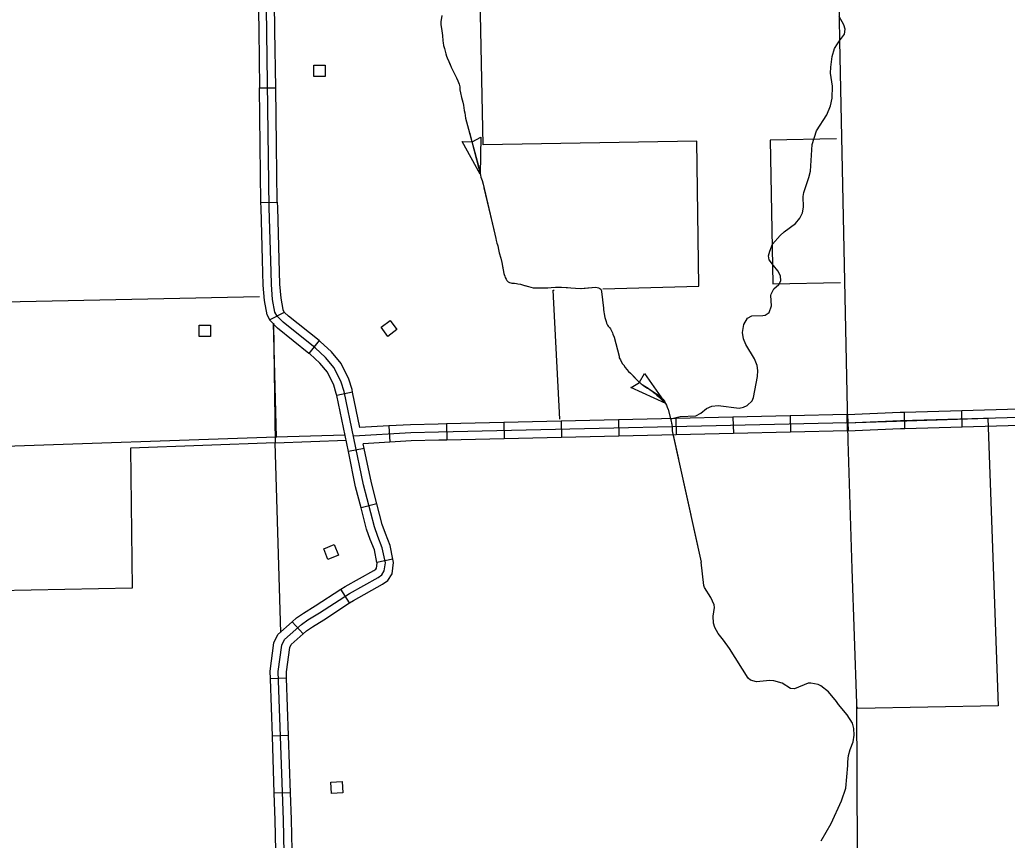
# Model space of a CAD drawing. Extents: x 1084508 to 1142749, y 1057638 to 1093403.
# Drawn here: x 1090220 to 1093076, y 1082464 to 1084838 of the extents above; entities that cross this region are included whole.
import ezdxf

# ---------------------------------------------------------------- set-up
doc = ezdxf.new("R2010")
doc.units = 0
for name, color, linetype in [('Level 2', 7, 'Continuous'), ('Level 31', 7, 'Continuous'), ('Level 32', 7, 'Continuous'), ('Level 35', 7, 'Continuous'), ('Level 43', 7, 'Continuous'), ('Level 5', 7, 'Continuous'), ('Level 56', 7, 'Continuous'), ('Level 7', 7, 'Continuous')]:
    doc.layers.add(name, color=color, linetype=linetype)

msp = doc.modelspace()

# ---------------------------------------------------------------- linework, layer by layer
at = {"layer": 'Level 2'}
for points in [[(1093449.8, 1085370.6), (1092878.3, 1085344.7), (1092578.4, 1085331.3), (1092588.9, 1084918.3), (1092590.1, 1084843.3), (1092591.2, 1084775.8), (1092615.4, 1083619.6)], [(1092615.4, 1083619.6), (1092627.1, 1083249.1), (1092640.3, 1082860), (1092643.9, 1081993.6), (1092643.8, 1081884.1), (1092645, 1081648.1), (1092645, 1081187.1), (1092660.7, 1080764.3), (1092673.9, 1080352.1)]]:
    msp.add_lwpolyline(points, dxfattribs=at)
at = {"layer": 'Level 31'}
for p, q in [((1090913.4, 1084640.7), (1090960.5, 1084641.3)), ((1090917.9, 1084309.2), (1090965, 1084309.9)), ((1090965, 1084309.9), (1090965, 1084309.9)), ((1090985.3, 1083991.1), (1090943.3, 1083969.7))]:
    msp.add_line(p, q, dxfattribs=at)
for points in [[(1090908.9, 1084972.1), (1090911.2, 1084806.4)], [(1090958.3, 1084807), (1090956, 1084972.7)], [(1090911.2, 1084806.4), (1090913.4, 1084640.7)], [(1090946.9, 1084109.1), (1090941.6, 1084294), (1090934.8, 1084800.4)], [(1090960.5, 1084641.3), (1090958.3, 1084807)], [(1090915.7, 1084474.9), (1090913.4, 1084640.7)], [(1090962.7, 1084475.6), (1090960.5, 1084641.3)], [(1090917.9, 1084309.2), (1090915.7, 1084474.9)], [(1090965, 1084309.9), (1090962.7, 1084475.6)], [(1090922.3, 1084143.2), (1090918.1, 1084293.5), (1090917.9, 1084309.2)], [(1090965, 1084309.9), (1090965.2, 1084294.5), (1090969.4, 1084144.5)], [(1090943.3, 1083969.7), (1090935.7, 1083984.6), (1090928, 1084025.7), (1090924.4, 1084070.2), (1090922.3, 1084143.2)], [(1090969.4, 1084144.5), (1090971.4, 1084072.8), (1090974.8, 1084032), (1090980.7, 1084000), (1090985.3, 1083991.1)]]:
    msp.add_lwpolyline(points, dxfattribs=at)
at = {"layer": 'Level 32'}
for p, q in [((1091086, 1083909.5), (1091056.6, 1083872.7)), ((1091182.9, 1083760.2), (1091136.8, 1083750.6)), ((1092614.3, 1083648.5), (1092613, 1083695.6)), ((1092613.8, 1083695.6), (1092615.9, 1083648.6)), ((1092779.9, 1083655.5), (1092778.6, 1083702.6)), ((1092945.6, 1083660.2), (1092944.3, 1083707.2)), ((1091454.5, 1083668.7), (1091455.6, 1083621.6)), ((1091620.2, 1083672.5), (1091621.3, 1083625.5)), ((1091785.9, 1083676.4), (1091787, 1083629.3)), ((1091951.5, 1083680.2), (1091952.6, 1083633.1)), ((1092117.2, 1083684.1), (1092118.3, 1083637)), ((1092282.9, 1083687.9), (1092284, 1083640.8)), ((1092448.6, 1083691.7), (1092449.7, 1083644.7)), ((1091288.1, 1083662.8), (1091290.8, 1083615.8)), ((1091216.6, 1083597.9), (1091170.5, 1083588.4)), ((1091253, 1083437.5), (1091207.4, 1083425.7)), ((1091299.3, 1083277.4), (1091253.2, 1083268.1)), ((1091174.3, 1083150.8), (1091148.6, 1083190.2)), ((1091039.6, 1083061), (1091008.1, 1083096)), ((1090992.1, 1082932.9), (1090945.1, 1082931.3)), ((1090997.8, 1082767.2), (1090950.7, 1082765.6)), ((1091003.5, 1082601.6), (1090956.4, 1082600))]:
    msp.add_line(p, q, dxfattribs=at)
for points in [[(1090934.8, 1084800.4), (1090928.2, 1085288.1), (1090925.9, 1085407)], [(1090964.3, 1083980.4), (1090958.2, 1083992.3), (1090951.4, 1084028.8), (1090947.9, 1084071.5), (1090946.9, 1084109.1)], [(1091053.7, 1083101.5), (1091087.1, 1083122), (1091173.4, 1083178.3), (1091256.8, 1083224.5), (1091267.2, 1083231.8), (1091274.5, 1083243.1), (1091277.5, 1083266.4), (1091268.6, 1083310.5), (1091256.1, 1083342.9), (1091245.9, 1083370.9), (1091214.5, 1083492.3), (1091158.5, 1083762.2), (1091150.2, 1083789.4), (1091129.6, 1083830.8), (1091104.9, 1083860.7), (1091074.2, 1083888.9), (1090981.8, 1083962.6), (1090964.3, 1083980.4)], [(1091086, 1083909.5), (1090997.6, 1083980.1), (1090985.5, 1083991.3)], [(1091056.6, 1083872.7), (1090966, 1083945.1), (1090942.9, 1083970)], [(1091182.9, 1083760.2), (1091181.3, 1083768.1), (1091172.2, 1083798.1), (1091149.5, 1083843.8), (1091122, 1083876.9), (1091089.5, 1083906.8), (1091086, 1083909.5)], [(1091136.8, 1083750.6), (1091135.6, 1083756.4), (1091128.3, 1083780.7), (1091109.8, 1083817.9), (1091087.8, 1083844.4), (1091058.8, 1083871), (1091056.6, 1083872.7)], [(1092766.9, 1083678.7), (1094277.5, 1083720.8), (1095940.1, 1083783)], [(1091204.1, 1083658), (1091182.9, 1083760.2)], [(1091170.5, 1083588.4), (1091136.8, 1083750.6)], [(1092613.8, 1083695.6), (1092612.9, 1083695.6), (1092448.6, 1083691.7)], [(1092612.9, 1083695.5), (1092766.1, 1083702.3), (1092778.6, 1083702.6)], [(1092778.6, 1083702.6), (1092944.3, 1083707.2)], [(1092944.3, 1083707.2), (1093109.9, 1083711.8)], [(1092614.8, 1083672.1), (1092613.7, 1083672), (1091431.3, 1083644.6), (1091351.1, 1083642.8), (1091186.1, 1083633.4)], [(1091454.5, 1083668.7), (1091430.7, 1083668.1), (1091350.2, 1083666.3), (1091288.1, 1083662.8)], [(1091620.2, 1083672.5), (1091454.5, 1083668.7)], [(1091785.9, 1083676.4), (1091620.2, 1083672.5)], [(1091951.5, 1083680.2), (1091785.9, 1083676.4)], [(1092117.2, 1083684.1), (1091951.5, 1083680.2)], [(1092282.9, 1083687.9), (1092117.2, 1083684.1)], [(1092448.6, 1083691.7), (1092282.9, 1083687.9)], [(1092613.7, 1083672), (1092613.7, 1083672), (1092766.9, 1083678.7)], [(1091288.1, 1083662.8), (1091204.1, 1083658)], [(1092284, 1083640.8), (1092118.3, 1083637)], [(1092449.7, 1083644.7), (1092284, 1083640.8)], [(1092615.9, 1083648.6), (1092614.5, 1083648.5), (1092449.7, 1083644.7)], [(1092614.3, 1083648.5), (1092614.5, 1083648.5), (1092767.8, 1083655.2), (1092779.9, 1083655.5)], [(1092779.9, 1083655.5), (1092945.6, 1083660.2)], [(1092945.6, 1083660.2), (1093111.2, 1083664.8)], [(1091290.8, 1083615.8), (1091213.8, 1083611.4)], [(1091216.6, 1083597.9), (1091213.8, 1083611.4)], [(1091455.6, 1083621.6), (1091431.8, 1083621.1), (1091352.1, 1083619.3), (1091290.8, 1083615.8)], [(1091621.3, 1083625.5), (1091455.6, 1083621.6)], [(1091787, 1083629.3), (1091621.3, 1083625.5)], [(1091952.6, 1083633.1), (1091787, 1083629.3)], [(1092118.3, 1083637), (1091952.6, 1083633.1)], [(1091207.4, 1083425.7), (1091191.5, 1083487), (1091170.5, 1083588.4)], [(1091253, 1083437.5), (1091237.4, 1083497.7), (1091216.6, 1083597.9)], [(1091299.3, 1083277.4), (1091291.3, 1083317.2), (1091278.1, 1083351.1), (1091268.4, 1083377.9), (1091253, 1083437.5)], [(1091253.2, 1083268.1), (1091245.9, 1083303.9), (1091234, 1083334.6), (1091223.4, 1083363.9), (1091207.4, 1083425.7)], [(1091148.6, 1083190.2), (1091161.2, 1083198.4), (1091244.3, 1083244.5), (1091249.9, 1083248.4), (1091251.8, 1083251.4), (1091253.7, 1083265.6), (1091253.2, 1083268.1)], [(1091174.3, 1083150.8), (1091185.5, 1083158.1), (1091269.3, 1083204.5), (1091284.4, 1083215.2), (1091297.2, 1083234.7), (1091301.4, 1083267.3), (1091299.3, 1083277.4)], [(1091008.1, 1083096), (1091020.6, 1083107.2), (1091040.8, 1083121.3), (1091074.5, 1083141.9), (1091148.6, 1083190.2)], [(1091039.6, 1083061), (1091049.8, 1083070.2), (1091066.6, 1083081.8), (1091099.7, 1083102.1), (1091174.3, 1083150.8)], [(1090945.1, 1082931.3), (1090944.3, 1082953.5), (1090955.5, 1083035.6), (1090967, 1083058.9), (1091008.1, 1083096)], [(1090994, 1081999.7), (1090982.6, 1082523.3), (1090967.9, 1082952.3), (1090978.3, 1083028.7), (1090986.1, 1083044.5), (1091035.2, 1083088.7), (1091053.7, 1083101.5)], [(1090992.1, 1082932.9), (1090991.5, 1082951.1), (1091001.1, 1083021.7), (1091005.2, 1083030), (1091039.6, 1083061)], [(1090950.7, 1082765.6), (1090945.1, 1082931.3)], [(1090997.8, 1082767.2), (1090992.1, 1082932.9)], [(1090956.4, 1082600), (1090950.7, 1082765.6)], [(1091003.5, 1082601.6), (1090997.8, 1082767.2)], [(1090961, 1082434.6), (1090959, 1082522.7), (1090956.4, 1082600)], [(1091008, 1082435.6), (1091006.1, 1082524), (1091003.5, 1082601.6)]]:
    msp.add_lwpolyline(points, dxfattribs=at)
at = {"layer": 'Level 35'}
for points in [[(1092591.1, 1084776.7), (1092605.4, 1084795.7), (1092607.6, 1084811), (1092603.9, 1084823.4), (1092590.1, 1084847.4)], [(1092412.3, 1084111.8), (1092400, 1084127.1), (1092387.3, 1084143.2), (1092386.1, 1084154.8), (1092389.3, 1084167.9), (1092396.9, 1084188.4), (1092419, 1084213.4), (1092431.4, 1084224.7), (1092464, 1084248.6), (1092476.6, 1084263.7), (1092483.7, 1084279.2), (1092486.5, 1084295.4), (1092485.7, 1084326), (1092487.7, 1084338.4), (1092502.4, 1084381.1), (1092507.5, 1084399.9), (1092511.9, 1084477.1), (1092524.6, 1084516.5), (1092554.3, 1084562.4), (1092564.8, 1084588.7), (1092569.4, 1084611), (1092571, 1084645.5), (1092564.9, 1084683.4), (1092566.3, 1084701.1), (1092569.3, 1084731.9), (1092576.8, 1084754.9), (1092585, 1084768.6), (1092591.4, 1084777.1)], [(1092206, 1083713), (1092221.4, 1083720), (1092239.9, 1083722.1), (1092300.6, 1083714.1), (1092313.7, 1083716.6), (1092324.2, 1083722.2), (1092338.1, 1083735.4), (1092342.7, 1083745.1), (1092353.7, 1083806.2), (1092354.5, 1083823.3), (1092353.3, 1083837.7), (1092345.2, 1083856.9), (1092319.7, 1083898.1), (1092313, 1083915.1), (1092310.9, 1083933.3), (1092313.9, 1083955.9), (1092324.8, 1083974.3), (1092337.6, 1083981.6), (1092368.8, 1083982), (1092376.3, 1083983), (1092387.2, 1083991.1), (1092394.3, 1084009.7), (1092392.3, 1084039.9), (1092393.3, 1084044.4), (1092400.8, 1084059.2), (1092415.4, 1084071.6), (1092421.2, 1084082.3), (1092419.9, 1084097), (1092412.3, 1084111.8)], [(1092103.1, 1083683), (1092130.2, 1083690.2), (1092175.1, 1083691.9), (1092190.2, 1083699.2), (1092206, 1083713)], [(1092582.1, 1082865.9), (1092559.2, 1082893.8), (1092537.3, 1082910.8), (1092529.3, 1082914.9), (1092508, 1082918.3), (1092499.9, 1082918.3), (1092460.6, 1082902), (1092448.9, 1082903.6), (1092425, 1082918.3), (1092401.4, 1082925.1), (1092389.7, 1082926.2), (1092350.5, 1082922.8), (1092333.3, 1082927.4), (1092326.5, 1082932.7), (1092272.5, 1083019.2), (1092255.4, 1083042.7), (1092239.8, 1083062.5), (1092230.2, 1083079.8), (1092226.4, 1083092.5), (1092225.9, 1083112.1), (1092229.8, 1083137.5), (1092228.8, 1083145), (1092218.7, 1083166.7), (1092200.7, 1083195.8), (1092198.3, 1083201.1), (1092191.1, 1083268.6)], [(1092537.8, 1082462.4), (1092567, 1082512.4), (1092597, 1082577.8), (1092609.2, 1082614.7), (1092615.1, 1082680.6), (1092614.6, 1082691.3), (1092616.6, 1082709.7), (1092621.8, 1082726.9), (1092630.6, 1082748.5), (1092633.7, 1082768.5), (1092632.3, 1082787.4), (1092628.1, 1082803.3), (1092613.5, 1082827.2), (1092587.9, 1082857), (1092582.1, 1082865.9)]]:
    msp.add_lwpolyline(points, dxfattribs=at)
at = {"layer": 'Level 43'}
for p, q in [((1091528.4, 1084484.9), (1091553.7, 1084498.5)), ((1091553.7, 1084498.5), (1091552.1, 1084391.3)), ((1091552.2, 1084391.4), (1091499.4, 1084485.7)), ((1091499.4, 1084485.7), (1091528.1, 1084484.8)), ((1091528.1, 1084484.8), (1091528.4, 1084484.9)), ((1092012.9, 1083789), (1092026.8, 1083814.1)), ((1092026.9, 1083814.4), (1092088.2, 1083727.9)), ((1091988.1, 1083774), (1092012.6, 1083788.8)), ((1091987.5, 1083773.9), (1091988.1, 1083774)), ((1092088.5, 1083727.4), (1091987.5, 1083773.9))]:
    msp.add_line(p, q, dxfattribs=at)
for points in [[(1091440.7, 1084850.2), (1091438.4, 1084832.1), (1091438.4, 1084824.2), (1091440.8, 1084805.7), (1091442.4, 1084792.5), (1091444, 1084776.8), (1091444.6, 1084770.9), (1091446.2, 1084763), (1091448.5, 1084754.9), (1091452, 1084739.6), (1091454.2, 1084732.5), (1091456.3, 1084727.2), (1091460.9, 1084716.7), (1091464.8, 1084708), (1091468.2, 1084700.6), (1091474.8, 1084687.4), (1091483.5, 1084669.8), (1091487.3, 1084661.1), (1091490.6, 1084651.5), (1091492.8, 1084643.7), (1091493.2, 1084635.2), (1091494.9, 1084626.7)], [(1091438.4, 1084829.9), (1091438.4, 1084824.2), (1091440.8, 1084805.7), (1091442.4, 1084792.5), (1091444, 1084776.8), (1091444.6, 1084770.9), (1091446.2, 1084763), (1091448.5, 1084754.9), (1091452, 1084739.6), (1091454.2, 1084732.5), (1091456.3, 1084727.2), (1091460.9, 1084716.7), (1091464.2, 1084709.3)], [(1091482.4, 1084672), (1091483.5, 1084669.8), (1091487.3, 1084661.1), (1091490.6, 1084651.5), (1091492.8, 1084643.7), (1091493.2, 1084635.2), (1091494.9, 1084626.7), (1091498, 1084613.3), (1091501.8, 1084599), (1091503.1, 1084591.1), (1091505, 1084582.7), (1091505.4, 1084575.5), (1091507.2, 1084568.9), (1091508.8, 1084560.8), (1091509.5, 1084552.9), (1091509.9, 1084551.5)], [(1091494.9, 1084626.7), (1091498, 1084613.3), (1091501.8, 1084599), (1091503.1, 1084591.1), (1091505, 1084582.7), (1091505.4, 1084575.5), (1091507.2, 1084568.9), (1091508.8, 1084560.8), (1091509.5, 1084552.9), (1091548.8, 1084407.4), (1091549.3, 1084403), (1091551.6, 1084393.6), (1091554, 1084382.4), (1091557.3, 1084373), (1091560, 1084362.4), (1091597.3, 1084204.8), (1091598.5, 1084199.2), (1091600.1, 1084191), (1091602.7, 1084183.6), (1091604.7, 1084172.9), (1091606.7, 1084163.2), (1091611.5, 1084148.3), (1091614.9, 1084135.2), (1091619.8, 1084104.2), (1091621.2, 1084100.5), (1091623, 1084095.8), (1091624.4, 1084092.1), (1091626.8, 1084087.2), (1091629.2, 1084083.8), (1091632.8, 1084079.9), (1091636.7, 1084077.2), (1091640.2, 1084076.4), (1091643.1, 1084075.9), (1091651.3, 1084075.4), (1091656.6, 1084075), (1091660.8, 1084074.2), (1091668.4, 1084072.4), (1091679.5, 1084069.4), (1091691.7, 1084065.8), (1091704.7, 1084062.7), (1091713.9, 1084062.1), (1091724.2, 1084062), (1091733, 1084062.4), (1091747.2, 1084062.7), (1091757.5, 1084063.5), (1091769.8, 1084064.1), (1091786.8, 1084063.9), (1091841.4, 1084060.4), (1091885.2, 1084064), (1091890, 1084063.3), (1091894.4, 1084062.5), (1091897.7, 1084060.5), (1091900.3, 1084058.4), (1091901.7, 1084055.9), (1091902.4, 1084053.7), (1091902.8, 1084051.5), (1091908.4, 1084003.5), (1091908.3, 1083999.4), (1091909.2, 1083992.8), (1091910.5, 1083986.6), (1091912.5, 1083976.9), (1091914, 1083971), (1091915.8, 1083964.7), (1091917.6, 1083959.8), (1091920.4, 1083954.5), (1091922.4, 1083951.8), (1091926.1, 1083947.2), (1091928.4, 1083943.5), (1091931.8, 1083938.3), (1091934.3, 1083932.1), (1091935.8, 1083927.8), (1091939.3, 1083919.1), (1091953.4, 1083864.5), (1091954.2, 1083859.8), (1091957.3, 1083854.3), (1091959.5, 1083849), (1091963.8, 1083842.6), (1091966.9, 1083838.3), (1091971.2, 1083831.9), (1091976.2, 1083826.1), (1091981.2, 1083820.4), (1091986.5, 1083815.2), (1091994.1, 1083807.4), (1092006.6, 1083794.1), (1092017.1, 1083784.8), (1092020, 1083782.7), (1092027.8, 1083777.7), (1092034.9, 1083773.6), (1092042.7, 1083768), (1092049.9, 1083763.2), (1092057.3, 1083758.5), (1092061.5, 1083755.2), (1092069.6, 1083750.9), (1092074.6, 1083745.7), (1092080.1, 1083740.3), (1092084.5, 1083734.8), (1092087.9, 1083728.1), (1092090.4, 1083722.5), (1092092.9, 1083716.6), (1092095, 1083710.4), (1092104.1, 1083676.4)], [(1091520.7, 1084511.5), (1091548.1, 1084407.6), (1091549.4, 1084403.3), (1091551.6, 1084393.6), (1091552.1, 1084391.3)], [(1091562.6, 1084351.3), (1091591.2, 1084230.3)], [(1091600.5, 1084189.9), (1091602.7, 1084183.6), (1091604.7, 1084172.9), (1091606.7, 1084163.2), (1091611.5, 1084148.3), (1091614.9, 1084135.2), (1091615.8, 1084129.8)], [(1091615.8, 1084129.8), (1091619.8, 1084104.2), (1091621.2, 1084100.5), (1091623, 1084095.8), (1091624.4, 1084092.1), (1091626.8, 1084087.2), (1091629.2, 1084083.8), (1091632.8, 1084079.9), (1091636.7, 1084077.2), (1091640.2, 1084076.4), (1091640.2, 1084076.4)], [(1091680.8, 1084069), (1091691.7, 1084065.8), (1091704.7, 1084062.7), (1091713.9, 1084062.1), (1091724.2, 1084062), (1091733, 1084062.4), (1091747.2, 1084062.7), (1091757.5, 1084063.5), (1091769.8, 1084064.1), (1091786.8, 1084063.9), (1091804.2, 1084062.8)], [(1091845.5, 1084060.7), (1091885.2, 1084064), (1091890, 1084063.3), (1091894.4, 1084062.5), (1091897.7, 1084060.5), (1091900.3, 1084058.4), (1091901.7, 1084055.9), (1091902.4, 1084053.7), (1091902.8, 1084051.5), (1091908.4, 1084003.5), (1091908.3, 1083999.4), (1091909.2, 1083992.8), (1091909.5, 1083991.3)], [(1091922.1, 1083952.2), (1091922.4, 1083951.8), (1091926.1, 1083947.2), (1091928.4, 1083943.5), (1091931.8, 1083938.3), (1091934.3, 1083932.1), (1091935.8, 1083927.8), (1091939.3, 1083919.1), (1091953.4, 1083864.5), (1091954.2, 1083859.8), (1091957.3, 1083854.3), (1091959.5, 1083849), (1091963.8, 1083842.6), (1091966.9, 1083838.3), (1091967.1, 1083837.9)], [(1091994.5, 1083806.9), (1092006.6, 1083794.1), (1092017.1, 1083784.8), (1092020, 1083782.7), (1092027.5, 1083777.2), (1092035.4, 1083772.2), (1092042.7, 1083768), (1092049.1, 1083763.2), (1092058.3, 1083756.1), (1092062.4, 1083752), (1092068.2, 1083746.6), (1092072.1, 1083742.8), (1092076.1, 1083739.4), (1092081.1, 1083734.5), (1092087.9, 1083728.1), (1092088.2, 1083727.6)], [(1092100.9, 1083688.3), (1092102.1, 1083684)], [(1092104.1, 1083676.4), (1092105, 1083670.8), (1092105.8, 1083668), (1092105.9, 1083665.5), (1092106.7, 1083661.4), (1092106.8, 1083658.6), (1092106.6, 1083656.3), (1092106.8, 1083652.6), (1092106.9, 1083648.8), (1092108.1, 1083643.8), (1092191.1, 1083268.6)], [(1092110.4, 1083635.8), (1092125.2, 1083566.6)], [(1092134.1, 1083526.2), (1092147.5, 1083465.5)], [(1092147.5, 1083465.5), (1092161, 1083404.8)], [(1092169.9, 1083364.4), (1092191.1, 1083268.6)]]:
    msp.add_lwpolyline(points, dxfattribs=at)
at = {"layer": 'Level 5'}
for points in [[(1090953.5, 1083958.6), (1090962.2, 1083630.7), (1090962.2, 1083629.6)], [(1091160.7, 1083635.7), (1090962.2, 1083630.7), (1090121, 1083601.3)]]:
    msp.add_lwpolyline(points, dxfattribs=at)
at = {"layer": 'Level 56'}
for points in [[(1091071.1, 1084673.3), (1091071.1, 1084706), (1091103.8, 1084706), (1091103.8, 1084673.3)], [(1090739.5, 1083921.9), (1090739.5, 1083954.6), (1090772.3, 1083954.6), (1090772.3, 1083921.9)], [(1091284.8, 1083921.8), (1091265.2, 1083948), (1091291.4, 1083967.6), (1091311, 1083941.5)], [(1091111.6, 1083276.8), (1091099.5, 1083307.1), (1091130, 1083319.3), (1091142.1, 1083288.9)], [(1091121.7, 1082599.7), (1091120.3, 1082632.4), (1091153, 1082633.8), (1091154.5, 1082601.2)]]:
    msp.add_lwpolyline(points, close=True, dxfattribs=at)
at = {"layer": 'Level 7'}
for p, q in [((1090125.7, 1084021.1), (1090221, 1084023)), ((1090221, 1084023), (1090913.3, 1084036.8)), ((1090953.7, 1083960.1), (1090959, 1083613.9)), ((1090959, 1083613.9), (1090540.6, 1083598.6)), ((1090540.6, 1083598.6), (1090545.4, 1083193.8)), ((1090545.4, 1083193.8), (1090131.7, 1083185.5))]:
    msp.add_line(p, q, dxfattribs=at)
for points in [[(1091906.2, 1084059.6), (1092184.1, 1084067.5), (1092177.9, 1084486.4), (1091560.5, 1084476.3), (1091547.3, 1085138.8), (1091684.9, 1085141.6), (1091682, 1085285.6)], [(1092582.7, 1084493), (1092390.3, 1084489.9), (1092398.6, 1084073.8), (1092593.4, 1084077.7)], [(1091781.7, 1083681.9), (1091763.1, 1084055.5), (1091765.7, 1084055.6)], [(1092608.8, 1083671.6), (1093020.2, 1083685), (1093050.2, 1082853.2), (1092643.5, 1082845.1), (1092643.4, 1082848.3), (1092640.3, 1082848.2)], [(1090975.6, 1083065.4), (1090959, 1083613.9), (1091165, 1083621.6)]]:
    msp.add_lwpolyline(points, dxfattribs=at)

doc.saveas('drawing.dxf')
